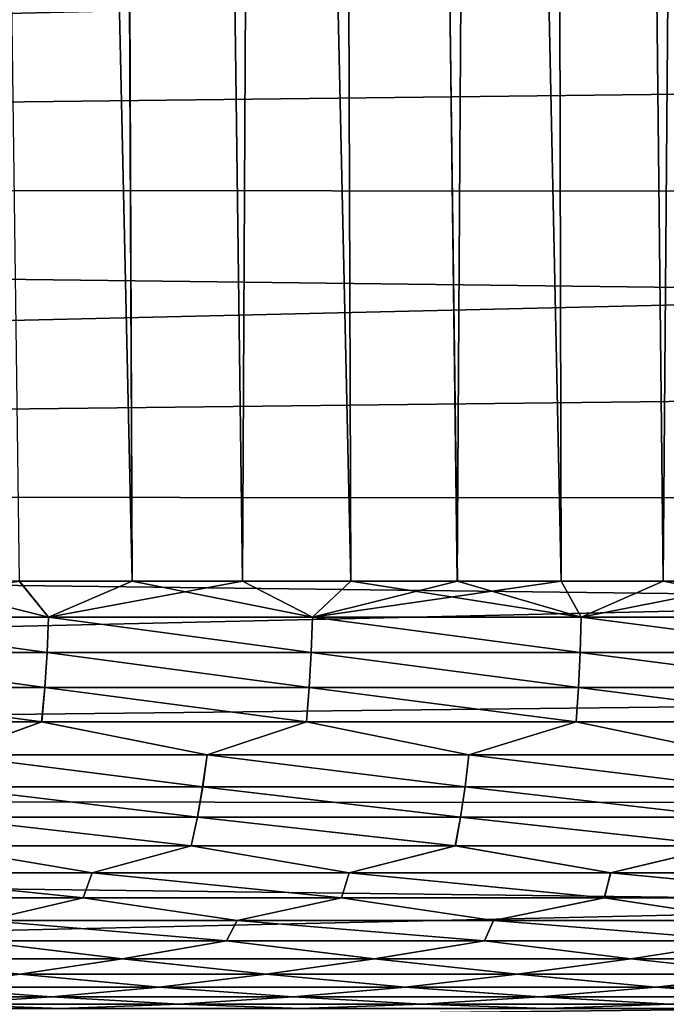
# Model space of a CAD drawing. Header units: millimetres. Extents: x -161 to 161, y -94 to 1149.
# Tile 906 of 1056: x 40.78 to 42.23, y 458.21 to 460.41. Entities that reach past the tile are written whole.
import ezdxf

# ---------------------------------------------------------------- set-up
doc = ezdxf.new("R2010")
doc.units = ezdxf.units.MM
doc.header["$LTSCALE"] = 81.481481
for name, color, linetype in [('43', 7, 'CONTINUOUS'), ('44', 7, 'CONTINUOUS'), ('89', 7, 'CONTINUOUS'), ('93', 7, 'CONTINUOUS')]:
    doc.layers.add(name, color=color, linetype=linetype)

msp = doc.modelspace()

# ---------------------------------------------------------------- linework, layer by layer
at = {"layer": '43', "color": 7, "linetype": 'CONTINUOUS', "true_color": 0xaaaaaa}
for points in [[(53, 460.7133, -16.986), (53, 460.369, -16.9684), (24.2, 460.7155, -16.9862), (53, 460.7133, -16.986)], [(24.2, 460.7155, -16.9862), (53, 460.369, -16.9684), (24.2, 460.0321, -16.9449), (24.2, 460.7155, -16.9862)], [(53, 460.369, -16.9684), (53, 460.0247, -16.944), (24.2, 460.0321, -16.9449), (53, 460.369, -16.9684)], [(53, 460.0247, -16.944), (53, 459.681, -16.9126), (24.2, 460.0321, -16.9449), (53, 460.0247, -16.944)], [(24.2, 460.0321, -16.9449), (53, 459.681, -16.9126), (24.2, 459.3509, -16.8761), (24.2, 460.0321, -16.9449)], [(53, 459.681, -16.9126), (53, 459.3381, -16.8743), (24.2, 459.3509, -16.8761), (53, 459.681, -16.9126)], [(53, 459.3381, -16.8743), (53, 458.9967, -16.8292), (24.2, 459.3509, -16.8761), (53, 459.3381, -16.8743)], [(24.2, 459.3509, -16.8761), (53, 458.9967, -16.8292), (24.2, 458.673, -16.7799), (24.2, 459.3509, -16.8761)], [(53, 458.9967, -16.8292), (53, 458.657, -16.7772), (24.2, 458.673, -16.7799), (53, 458.9967, -16.8292)], [(53, 458.657, -16.7772), (53, 458.319, -16.7185), (24.2, 458.673, -16.7799), (53, 458.657, -16.7772)], [(24.2, 458.673, -16.7799), (53, 458.319, -16.7185), (24.2, 457.9996, -16.6564), (24.2, 458.673, -16.7799)], [(53, 458.319, -16.7185), (53, 457.9815, -16.6526), (24.2, 457.9996, -16.6564), (53, 458.319, -16.7185)]]:
    msp.add_3dface(points, dxfattribs=at)
at = {"layer": '44', "color": 7, "linetype": 'CONTINUOUS', "true_color": 0xaaaaaa}
for points in [[(24.2, 460.0321, 16.9449), (53, 460.7133, 16.986), (24.2, 460.7155, 16.9862), (24.2, 460.0321, 16.9449)], [(53, 460.369, 16.9684), (53, 460.7133, 16.986), (24.2, 460.0321, 16.9449), (53, 460.369, 16.9684)], [(53, 460.0247, 16.944), (53, 460.369, 16.9684), (24.2, 460.0321, 16.9449), (53, 460.0247, 16.944)], [(24.2, 459.3509, 16.8761), (53, 460.0247, 16.944), (24.2, 460.0321, 16.9449), (24.2, 459.3509, 16.8761)], [(53, 459.681, 16.9126), (53, 460.0247, 16.944), (24.2, 459.3509, 16.8761), (53, 459.681, 16.9126)], [(53, 459.3381, 16.8743), (53, 459.681, 16.9126), (24.2, 459.3509, 16.8761), (53, 459.3381, 16.8743)], [(24.2, 458.673, 16.7799), (53, 459.3381, 16.8743), (24.2, 459.3509, 16.8761), (24.2, 458.673, 16.7799)], [(53, 458.9967, 16.8292), (53, 459.3381, 16.8743), (24.2, 458.673, 16.7799), (53, 458.9967, 16.8292)], [(53, 458.657, 16.7772), (53, 458.9967, 16.8292), (24.2, 458.673, 16.7799), (53, 458.657, 16.7772)], [(24.2, 457.9996, 16.6564), (53, 458.657, 16.7772), (24.2, 458.673, 16.7799), (24.2, 457.9996, 16.6564)], [(53, 458.319, 16.7185), (53, 458.657, 16.7772), (24.2, 457.9996, 16.6564), (53, 458.319, 16.7185)], [(53, 457.9815, 16.6526), (53, 458.319, 16.7185), (24.2, 457.9996, 16.6564), (53, 457.9815, 16.6526)]]:
    msp.add_3dface(points, dxfattribs=at)
at = {"layer": '89', "color": 7, "linetype": 'CONTINUOUS', "true_color": 0xaaaaaa}
for points in [[(41.0343, 459.1566, -9.99), (40.7826, 459.1566, -9.8991), (40.4257, 486.2, -11.0209), (41.0343, 459.1566, -9.99)], [(40.9181, 486.2, -11.1903), (41.0343, 459.1566, -9.99), (40.4257, 486.2, -11.0209), (40.9181, 486.2, -11.1903)], [(40.9181, 486.2, 11.1903), (40.4257, 486.2, 11.0209), (41.0342, 459.1566, 9.99), (40.9181, 486.2, 11.1903)], [(41.0342, 459.1566, 9.99), (40.4257, 486.2, 11.0209), (40.7823, 459.1566, 9.899), (41.0342, 459.1566, 9.99)], [(41.2807, 459.1566, -10.0721), (41.0343, 459.1566, -9.99), (40.9181, 486.2, -11.1903), (41.2807, 459.1566, -10.0721)], [(41.4181, 486.2, -11.3383), (41.2807, 459.1566, -10.0721), (40.9181, 486.2, -11.1903), (41.4181, 486.2, -11.3383)], [(41.4181, 486.2, 11.3383), (40.9181, 486.2, 11.1903), (41.5227, 459.1566, 10.1463), (41.4181, 486.2, 11.3383)], [(41.5227, 459.1566, 10.1463), (40.9181, 486.2, 11.1903), (41.2807, 459.1566, 10.0721), (41.5227, 459.1566, 10.1463)], [(41.2807, 459.1566, 10.0721), (40.9181, 486.2, 11.1903), (41.0342, 459.1566, 9.99), (41.2807, 459.1566, 10.0721)], [(41.5226, 459.1566, -10.1463), (41.2807, 459.1566, -10.0721), (41.4181, 486.2, -11.3383), (41.5226, 459.1566, -10.1463)], [(41.76, 459.1566, -10.2129), (41.5226, 459.1566, -10.1463), (41.4181, 486.2, -11.3383), (41.76, 459.1566, -10.2129)], [(41.9228, 486.2, -11.4638), (41.76, 459.1566, -10.2129), (41.4181, 486.2, -11.3383), (41.9228, 486.2, -11.4638)], [(41.9228, 486.2, 11.4638), (41.4181, 486.2, 11.3383), (41.9922, 459.1566, 10.2724), (41.9228, 486.2, 11.4638)], [(41.9922, 459.1566, 10.2724), (41.4181, 486.2, 11.3383), (41.7601, 459.1566, 10.213), (41.9922, 459.1566, 10.2724)], [(41.7601, 459.1566, 10.213), (41.4181, 486.2, 11.3383), (41.5227, 459.1566, 10.1463), (41.7601, 459.1566, 10.213)], [(41.9919, 459.1566, -10.2723), (41.76, 459.1566, -10.2129), (41.9228, 486.2, -11.4638), (41.9919, 459.1566, -10.2723)], [(42.2195, 459.1566, -10.3252), (41.9919, 459.1566, -10.2723), (41.9228, 486.2, -11.4638), (42.2195, 459.1566, -10.3252)], [(42.4298, 486.2, -11.5662), (42.2195, 459.1566, -10.3252), (41.9228, 486.2, -11.4638), (42.4298, 486.2, -11.5662)], [(42.4298, 486.2, 11.5662), (41.9228, 486.2, 11.4638), (42.4438, 459.1566, 10.3722), (42.4298, 486.2, 11.5662)], [(42.4438, 459.1566, 10.3722), (41.9228, 486.2, 11.4638), (42.2198, 459.1566, 10.3253), (42.4438, 459.1566, 10.3722)], [(42.2198, 459.1566, 10.3253), (41.9228, 486.2, 11.4638), (41.9922, 459.1566, 10.2724), (42.2198, 459.1566, 10.3253)], [(42.4434, 459.1566, -10.3722), (42.2195, 459.1566, -10.3252), (42.4298, 486.2, -11.5662), (42.4434, 459.1566, -10.3722)]]:
    msp.add_3dface(points, dxfattribs=at)
at = {"layer": '93', "color": 7, "linetype": 'CONTINUOUS', "true_color": 0xaaaaaa}
for points in [[(40.2708, 459.0765, -9.6842), (40.7826, 459.1566, -9.8991), (40.8475, 459.0765, -9.9161), (40.2708, 459.0765, -9.6842)], [(40.525, 459.1566, 9.7985), (40.2711, 459.0765, 9.6843), (40.8477, 459.0765, 9.9162), (40.525, 459.1566, 9.7985)], [(40.7823, 459.1566, 9.899), (40.525, 459.1566, 9.7985), (40.8477, 459.0765, 9.9162), (40.7823, 459.1566, 9.899)], [(41.0342, 459.1566, 9.99), (40.7823, 459.1566, 9.899), (40.8477, 459.0765, 9.9162), (41.0342, 459.1566, 9.99)], [(40.7826, 459.1566, -9.8991), (41.0343, 459.1566, -9.99), (40.8475, 459.0765, -9.9161), (40.7826, 459.1566, -9.8991)], [(41.0343, 459.1566, -9.99), (41.2807, 459.1566, -10.0721), (40.8475, 459.0765, -9.9161), (41.0343, 459.1566, -9.99)], [(40.8475, 459.0765, -9.9161), (41.2807, 459.1566, -10.0721), (41.4367, 459.0765, -10.1136), (40.8475, 459.0765, -9.9161)], [(41.0342, 459.1566, 9.99), (40.8477, 459.0765, 9.9162), (41.437, 459.0765, 10.1137), (41.0342, 459.1566, 9.99)], [(41.2807, 459.1566, 10.0721), (41.0342, 459.1566, 9.99), (41.437, 459.0765, 10.1137), (41.2807, 459.1566, 10.0721)], [(41.2807, 459.1566, -10.0721), (41.5226, 459.1566, -10.1463), (41.4367, 459.0765, -10.1136), (41.2807, 459.1566, -10.0721)], [(41.5227, 459.1566, 10.1463), (41.2807, 459.1566, 10.0721), (41.437, 459.0765, 10.1137), (41.5227, 459.1566, 10.1463)], [(41.5226, 459.1566, -10.1463), (41.76, 459.1566, -10.2129), (41.4367, 459.0765, -10.1136), (41.5226, 459.1566, -10.1463)], [(41.76, 459.1566, -10.2129), (41.9919, 459.1566, -10.2723), (41.4367, 459.0765, -10.1136), (41.76, 459.1566, -10.2129)], [(41.4367, 459.0765, -10.1136), (41.9919, 459.1566, -10.2723), (42.0365, 459.0765, -10.2762), (41.4367, 459.0765, -10.1136)], [(41.5227, 459.1566, 10.1463), (41.437, 459.0765, 10.1137), (42.0368, 459.0765, 10.2763), (41.5227, 459.1566, 10.1463)], [(41.7601, 459.1566, 10.213), (41.5227, 459.1566, 10.1463), (42.0368, 459.0765, 10.2763), (41.7601, 459.1566, 10.213)], [(41.9922, 459.1566, 10.2724), (41.7601, 459.1566, 10.213), (42.0368, 459.0765, 10.2763), (41.9922, 459.1566, 10.2724)], [(41.9919, 459.1566, -10.2723), (42.2195, 459.1566, -10.3252), (42.0365, 459.0765, -10.2762), (41.9919, 459.1566, -10.2723)], [(42.2198, 459.1566, 10.3253), (41.9922, 459.1566, 10.2724), (42.0368, 459.0765, 10.2763), (42.2198, 459.1566, 10.3253)], [(42.2195, 459.1566, -10.3252), (42.4434, 459.1566, -10.3722), (42.0365, 459.0765, -10.2762), (42.2195, 459.1566, -10.3252)], [(42.0365, 459.0765, -10.2762), (42.4434, 459.1566, -10.3722), (42.6449, 459.0765, -10.4033), (42.0365, 459.0765, -10.2762)], [(42.2198, 459.1566, 10.3253), (42.0368, 459.0765, 10.2763), (42.6452, 459.0765, 10.4033), (42.2198, 459.1566, 10.3253)], [(42.4438, 459.1566, 10.3722), (42.2198, 459.1566, 10.3253), (42.6452, 459.0765, 10.4033), (42.4438, 459.1566, 10.3722)], [(40.2671, 458.9971, -9.6682), (40.2708, 459.0765, -9.6842), (40.8441, 458.9971, -9.9008), (40.2671, 458.9971, -9.6682)], [(40.2672, 458.9971, 9.6683), (40.8442, 458.9971, 9.9009), (40.2711, 459.0765, 9.6843), (40.2672, 458.9971, 9.6683)], [(40.2708, 459.0765, -9.6842), (40.8475, 459.0765, -9.9161), (40.8441, 458.9971, -9.9008), (40.2708, 459.0765, -9.6842)], [(40.2711, 459.0765, 9.6843), (40.8442, 458.9971, 9.9009), (40.8477, 459.0765, 9.9162), (40.2711, 459.0765, 9.6843)], [(40.8441, 458.9971, -9.9008), (40.8475, 459.0765, -9.9161), (41.4338, 458.9971, -10.099), (40.8441, 458.9971, -9.9008)], [(40.8442, 458.9971, 9.9009), (41.4339, 458.9971, 10.0991), (40.8477, 459.0765, 9.9162), (40.8442, 458.9971, 9.9009)], [(40.8475, 459.0765, -9.9161), (41.4367, 459.0765, -10.1136), (41.4338, 458.9971, -10.099), (40.8475, 459.0765, -9.9161)], [(40.8477, 459.0765, 9.9162), (41.4339, 458.9971, 10.0991), (41.437, 459.0765, 10.1137), (40.8477, 459.0765, 9.9162)], [(41.4338, 458.9971, -10.099), (41.4367, 459.0765, -10.1136), (42.0342, 458.9971, -10.2621), (41.4338, 458.9971, -10.099)], [(41.4339, 458.9971, 10.0991), (42.0343, 458.9971, 10.2622), (41.437, 459.0765, 10.1137), (41.4339, 458.9971, 10.0991)], [(41.4367, 459.0765, -10.1136), (42.0365, 459.0765, -10.2762), (42.0342, 458.9971, -10.2621), (41.4367, 459.0765, -10.1136)], [(41.437, 459.0765, 10.1137), (42.0343, 458.9971, 10.2622), (42.0368, 459.0765, 10.2763), (41.437, 459.0765, 10.1137)], [(42.0342, 458.9971, -10.2621), (42.0365, 459.0765, -10.2762), (42.6431, 458.9971, -10.3896), (42.0342, 458.9971, -10.2621)], [(42.0343, 458.9971, 10.2622), (42.6432, 458.9971, 10.3896), (42.0368, 459.0765, 10.2763), (42.0343, 458.9971, 10.2622)], [(42.0365, 459.0765, -10.2762), (42.6449, 459.0765, -10.4033), (42.6431, 458.9971, -10.3896), (42.0365, 459.0765, -10.2762)], [(42.0368, 459.0765, 10.2763), (42.6432, 458.9971, 10.3896), (42.6452, 459.0765, 10.4033), (42.0368, 459.0765, 10.2763)], [(40.2614, 458.9191, 9.6445), (40.839, 458.9191, 9.8782), (40.2672, 458.9971, 9.6683), (40.2614, 458.9191, 9.6445)], [(40.2617, 458.9191, -9.6446), (40.2671, 458.9971, -9.6682), (40.8392, 458.9191, -9.8783), (40.2617, 458.9191, -9.6446)], [(40.2671, 458.9971, -9.6682), (40.8441, 458.9971, -9.9008), (40.8392, 458.9191, -9.8783), (40.2671, 458.9971, -9.6682)], [(40.2672, 458.9971, 9.6683), (40.839, 458.9191, 9.8782), (40.8442, 458.9971, 9.9009), (40.2672, 458.9971, 9.6683)], [(40.839, 458.9191, 9.8782), (41.4294, 458.9191, 10.0773), (40.8442, 458.9971, 9.9009), (40.839, 458.9191, 9.8782)], [(40.8392, 458.9191, -9.8783), (40.8441, 458.9971, -9.9008), (41.4296, 458.9191, -10.0774), (40.8392, 458.9191, -9.8783)], [(40.8441, 458.9971, -9.9008), (41.4338, 458.9971, -10.099), (41.4296, 458.9191, -10.0774), (40.8441, 458.9971, -9.9008)], [(40.8442, 458.9971, 9.9009), (41.4294, 458.9191, 10.0773), (41.4339, 458.9971, 10.0991), (40.8442, 458.9971, 9.9009)], [(41.4294, 458.9191, 10.0773), (42.0305, 458.9191, 10.2412), (41.4339, 458.9971, 10.0991), (41.4294, 458.9191, 10.0773)], [(41.4296, 458.9191, -10.0774), (41.4338, 458.9971, -10.099), (42.0307, 458.9191, -10.2413), (41.4296, 458.9191, -10.0774)], [(41.4338, 458.9971, -10.099), (42.0342, 458.9971, -10.2621), (42.0307, 458.9191, -10.2413), (41.4338, 458.9971, -10.099)], [(41.4339, 458.9971, 10.0991), (42.0305, 458.9191, 10.2412), (42.0343, 458.9971, 10.2622), (41.4339, 458.9971, 10.0991)], [(42.0305, 458.9191, 10.2412), (42.6402, 458.9191, 10.3693), (42.0343, 458.9971, 10.2622), (42.0305, 458.9191, 10.2412)], [(42.0307, 458.9191, -10.2413), (42.0342, 458.9971, -10.2621), (42.6404, 458.9191, -10.3693), (42.0307, 458.9191, -10.2413)], [(42.0342, 458.9971, -10.2621), (42.6431, 458.9971, -10.3896), (42.6404, 458.9191, -10.3693), (42.0342, 458.9971, -10.2621)], [(42.0343, 458.9971, 10.2622), (42.6402, 458.9191, 10.3693), (42.6432, 458.9971, 10.3896), (42.0343, 458.9971, 10.2622)], [(40.2537, 458.8428, -9.613), (40.2617, 458.9191, -9.6446), (40.8321, 458.8428, -9.8482), (40.2537, 458.8428, -9.613)], [(40.2538, 458.8428, 9.613), (40.8322, 458.8428, 9.8482), (40.2614, 458.9191, 9.6445), (40.2538, 458.8428, 9.613)], [(40.2614, 458.9191, 9.6445), (40.8322, 458.8428, 9.8482), (40.839, 458.9191, 9.8782), (40.2614, 458.9191, 9.6445)], [(40.2617, 458.9191, -9.6446), (40.8392, 458.9191, -9.8783), (40.8321, 458.8428, -9.8482), (40.2617, 458.9191, -9.6446)], [(40.8321, 458.8428, -9.8482), (40.8392, 458.9191, -9.8783), (41.4234, 458.8428, -10.0486), (40.8321, 458.8428, -9.8482)], [(40.8322, 458.8428, 9.8482), (41.4235, 458.8428, 10.0487), (40.839, 458.9191, 9.8782), (40.8322, 458.8428, 9.8482)], [(40.839, 458.9191, 9.8782), (41.4235, 458.8428, 10.0487), (41.4294, 458.9191, 10.0773), (40.839, 458.9191, 9.8782)], [(40.8392, 458.9191, -9.8783), (41.4296, 458.9191, -10.0774), (41.4234, 458.8428, -10.0486), (40.8392, 458.9191, -9.8783)], [(41.4234, 458.8428, -10.0486), (41.4296, 458.9191, -10.0774), (42.0256, 458.8428, -10.2136), (41.4234, 458.8428, -10.0486)], [(41.4235, 458.8428, 10.0487), (42.0257, 458.8428, 10.2136), (41.4294, 458.9191, 10.0773), (41.4235, 458.8428, 10.0487)], [(41.4294, 458.9191, 10.0773), (42.0257, 458.8428, 10.2136), (42.0305, 458.9191, 10.2412), (41.4294, 458.9191, 10.0773)], [(41.4296, 458.9191, -10.0774), (42.0307, 458.9191, -10.2413), (42.0256, 458.8428, -10.2136), (41.4296, 458.9191, -10.0774)], [(42.0256, 458.8428, -10.2136), (42.0307, 458.9191, -10.2413), (42.6365, 458.8428, -10.3425), (42.0256, 458.8428, -10.2136)], [(42.0257, 458.8428, 10.2136), (42.6366, 458.8428, 10.3426), (42.0305, 458.9191, 10.2412), (42.0257, 458.8428, 10.2136)], [(42.0305, 458.9191, 10.2412), (42.6366, 458.8428, 10.3426), (42.6402, 458.9191, 10.3693), (42.0305, 458.9191, 10.2412)], [(42.0307, 458.9191, -10.2413), (42.6404, 458.9191, -10.3693), (42.6365, 458.8428, -10.3425), (42.0307, 458.9191, -10.2413)], [(40.2537, 458.8428, -9.613), (40.8321, 458.8428, -9.8482), (40.6284, 458.7689, -9.7358), (40.2537, 458.8428, -9.613)], [(40.2538, 458.8428, 9.613), (40.6286, 458.7689, 9.7359), (40.8322, 458.8428, 9.8482), (40.2538, 458.8428, 9.613)], [(40.6284, 458.7689, -9.7358), (40.8321, 458.8428, -9.8482), (41.2015, 458.7689, -9.9446), (40.6284, 458.7689, -9.7358)], [(40.6286, 458.7689, 9.7359), (41.2018, 458.7689, 9.9447), (40.8322, 458.8428, 9.8482), (40.6286, 458.7689, 9.7359)], [(40.8321, 458.8428, -9.8482), (41.4234, 458.8428, -10.0486), (41.2015, 458.7689, -9.9446), (40.8321, 458.8428, -9.8482)], [(40.8322, 458.8428, 9.8482), (41.2018, 458.7689, 9.9447), (41.4235, 458.8428, 10.0487), (40.8322, 458.8428, 9.8482)], [(41.2015, 458.7689, -9.9446), (41.4234, 458.8428, -10.0486), (41.7859, 458.7689, -10.1197), (41.2015, 458.7689, -9.9446)], [(41.2018, 458.7689, 9.9447), (41.7861, 458.7689, 10.1198), (41.4235, 458.8428, 10.0487), (41.2018, 458.7689, 9.9447)], [(41.4234, 458.8428, -10.0486), (42.0256, 458.8428, -10.2136), (41.7859, 458.7689, -10.1197), (41.4234, 458.8428, -10.0486)], [(41.4235, 458.8428, 10.0487), (41.7861, 458.7689, 10.1198), (42.0257, 458.8428, 10.2136), (41.4235, 458.8428, 10.0487)], [(41.7859, 458.7689, -10.1197), (42.0256, 458.8428, -10.2136), (42.3794, 458.7689, -10.2605), (41.7859, 458.7689, -10.1197)], [(41.7861, 458.7689, 10.1198), (42.3796, 458.7689, 10.2605), (42.0257, 458.8428, 10.2136), (41.7861, 458.7689, 10.1198)], [(42.0256, 458.8428, -10.2136), (42.6365, 458.8428, -10.3425), (42.3794, 458.7689, -10.2605), (42.0256, 458.8428, -10.2136)], [(42.0257, 458.8428, 10.2136), (42.3796, 458.7689, 10.2605), (42.6366, 458.8428, 10.3426), (42.0257, 458.8428, 10.2136)], [(40.617, 458.6978, -9.6908), (40.6284, 458.7689, -9.7358), (41.1915, 458.6978, -9.9016), (40.617, 458.6978, -9.6908)], [(40.6171, 458.6978, 9.6908), (41.1916, 458.6978, 9.9017), (40.6286, 458.7689, 9.7359), (40.6171, 458.6978, 9.6908)], [(40.6284, 458.7689, -9.7358), (41.2015, 458.7689, -9.9446), (41.1915, 458.6978, -9.9016), (40.6284, 458.7689, -9.7358)], [(40.6286, 458.7689, 9.7359), (41.1916, 458.6978, 9.9017), (41.2018, 458.7689, 9.9447), (40.6286, 458.7689, 9.7359)], [(41.1915, 458.6978, -9.9016), (41.2015, 458.7689, -9.9446), (41.7774, 458.6978, -10.0785), (41.1915, 458.6978, -9.9016)], [(41.1916, 458.6978, 9.9017), (41.7775, 458.6978, 10.0785), (41.2018, 458.7689, 9.9447), (41.1916, 458.6978, 9.9017)], [(41.2015, 458.7689, -9.9446), (41.7859, 458.7689, -10.1197), (41.7774, 458.6978, -10.0785), (41.2015, 458.7689, -9.9446)], [(41.2018, 458.7689, 9.9447), (41.7775, 458.6978, 10.0785), (41.7861, 458.7689, 10.1198), (41.2018, 458.7689, 9.9447)], [(41.7774, 458.6978, -10.0785), (41.7859, 458.7689, -10.1197), (42.3726, 458.6978, -10.2207), (41.7774, 458.6978, -10.0785)], [(41.7775, 458.6978, 10.0785), (42.3727, 458.6978, 10.2207), (41.7861, 458.7689, 10.1198), (41.7775, 458.6978, 10.0785)], [(41.7859, 458.7689, -10.1197), (42.3794, 458.7689, -10.2605), (42.3726, 458.6978, -10.2207), (41.7859, 458.7689, -10.1197)], [(41.7861, 458.7689, 10.1198), (42.3727, 458.6978, 10.2207), (42.3796, 458.7689, 10.2605), (41.7861, 458.7689, 10.1198)], [(40.6035, 458.6299, -9.6388), (40.617, 458.6978, -9.6908), (41.1797, 458.6299, -9.8521), (40.6035, 458.6299, -9.6388)], [(40.6037, 458.6299, 9.6389), (41.1798, 458.6299, 9.8522), (40.6171, 458.6978, 9.6908), (40.6037, 458.6299, 9.6389)], [(40.617, 458.6978, -9.6908), (41.1915, 458.6978, -9.9016), (41.1797, 458.6299, -9.8521), (40.617, 458.6978, -9.6908)], [(40.6171, 458.6978, 9.6908), (41.1798, 458.6299, 9.8522), (41.1916, 458.6978, 9.9017), (40.6171, 458.6978, 9.6908)], [(41.1797, 458.6299, -9.8521), (41.1915, 458.6978, -9.9016), (41.7674, 458.6299, -10.0311), (41.1797, 458.6299, -9.8521)], [(41.1798, 458.6299, 9.8522), (41.7675, 458.6299, 10.0311), (41.1916, 458.6978, 9.9017), (41.1798, 458.6299, 9.8522)], [(41.1915, 458.6978, -9.9016), (41.7774, 458.6978, -10.0785), (41.7674, 458.6299, -10.0311), (41.1915, 458.6978, -9.9016)], [(41.1916, 458.6978, 9.9017), (41.7675, 458.6299, 10.0311), (41.7775, 458.6978, 10.0785), (41.1916, 458.6978, 9.9017)], [(41.7674, 458.6299, -10.0311), (41.7774, 458.6978, -10.0785), (42.3647, 458.6299, -10.175), (41.7674, 458.6299, -10.0311)], [(41.7675, 458.6299, 10.0311), (42.3648, 458.6299, 10.175), (41.7775, 458.6978, 10.0785), (41.7675, 458.6299, 10.0311)], [(41.7774, 458.6978, -10.0785), (42.3726, 458.6978, -10.2207), (42.3647, 458.6299, -10.175), (41.7774, 458.6978, -10.0785)], [(41.7775, 458.6978, 10.0785), (42.3648, 458.6299, 10.175), (42.3727, 458.6978, 10.2207), (41.7775, 458.6978, 10.0785)], [(40.5876, 458.5657, -9.58), (40.6035, 458.6299, -9.6388), (41.1656, 458.5657, -9.7962), (40.5876, 458.5657, -9.58)], [(40.5877, 458.5657, 9.5801), (41.1658, 458.5657, 9.7963), (40.6037, 458.6299, 9.6389), (40.5877, 458.5657, 9.5801)], [(40.6035, 458.6299, -9.6388), (41.1797, 458.6299, -9.8521), (41.1656, 458.5657, -9.7962), (40.6035, 458.6299, -9.6388)], [(40.6037, 458.6299, 9.6389), (41.1658, 458.5657, 9.7963), (41.1798, 458.6299, 9.8522), (40.6037, 458.6299, 9.6389)], [(41.1656, 458.5657, -9.7962), (41.1797, 458.6299, -9.8521), (41.7555, 458.5657, -9.9776), (41.1656, 458.5657, -9.7962)], [(41.1658, 458.5657, 9.7963), (41.7557, 458.5657, 9.9776), (41.1798, 458.6299, 9.8522), (41.1658, 458.5657, 9.7963)], [(41.1797, 458.6299, -9.8521), (41.7674, 458.6299, -10.0311), (41.7555, 458.5657, -9.9776), (41.1797, 458.6299, -9.8521)], [(41.1798, 458.6299, 9.8522), (41.7557, 458.5657, 9.9776), (41.7675, 458.6299, 10.0311), (41.1798, 458.6299, 9.8522)], [(41.7555, 458.5657, -9.9776), (41.7674, 458.6299, -10.0311), (42.3552, 458.5657, -10.1234), (41.7555, 458.5657, -9.9776)], [(41.7557, 458.5657, 9.9776), (42.3554, 458.5657, 10.1234), (41.7675, 458.6299, 10.0311), (41.7557, 458.5657, 9.9776)], [(41.7674, 458.6299, -10.0311), (42.3647, 458.6299, -10.175), (42.3552, 458.5657, -10.1234), (41.7674, 458.6299, -10.0311)], [(41.7675, 458.6299, 10.0311), (42.3554, 458.5657, 10.1234), (42.3648, 458.6299, 10.175), (41.7675, 458.6299, 10.0311)], [(40.3835, 458.5056, -9.4358), (40.5876, 458.5657, -9.58), (40.9448, 458.5056, -9.6613), (40.3835, 458.5056, -9.4358)], [(40.3837, 458.5056, 9.4359), (40.945, 458.5056, 9.6613), (40.5877, 458.5657, 9.5801), (40.3837, 458.5056, 9.4359)], [(40.5876, 458.5657, -9.58), (41.1656, 458.5657, -9.7962), (40.9448, 458.5056, -9.6613), (40.5876, 458.5657, -9.58)], [(40.5877, 458.5657, 9.5801), (40.945, 458.5056, 9.6613), (41.1658, 458.5657, 9.7963), (40.5877, 458.5657, 9.5801)], [(40.9448, 458.5056, -9.6613), (41.1656, 458.5657, -9.7962), (41.5184, 458.5056, -9.8534), (40.9448, 458.5056, -9.6613)], [(40.945, 458.5056, 9.6613), (41.5186, 458.5056, 9.8535), (41.1658, 458.5657, 9.7963), (40.945, 458.5056, 9.6613)], [(41.1656, 458.5657, -9.7962), (41.7555, 458.5657, -9.9776), (41.5184, 458.5056, -9.8534), (41.1656, 458.5657, -9.7962)], [(41.1658, 458.5657, 9.7963), (41.5186, 458.5056, 9.8535), (41.7557, 458.5657, 9.9776), (41.1658, 458.5657, 9.7963)], [(41.5184, 458.5056, -9.8534), (41.7555, 458.5657, -9.9776), (42.1023, 458.5056, -10.0115), (41.5184, 458.5056, -9.8534)], [(41.5186, 458.5056, 9.8535), (42.1024, 458.5056, 10.0116), (41.7557, 458.5657, 9.9776), (41.5186, 458.5056, 9.8535)], [(41.7555, 458.5657, -9.9776), (42.3552, 458.5657, -10.1234), (42.1023, 458.5056, -10.0115), (41.7555, 458.5657, -9.9776)], [(41.7557, 458.5657, 9.9776), (42.1024, 458.5056, 10.0116), (42.3554, 458.5657, 10.1234), (41.7557, 458.5657, 9.9776)], [(42.1023, 458.5056, -10.0115), (42.3552, 458.5657, -10.1234), (42.6944, 458.5056, -10.1351), (42.1023, 458.5056, -10.0115)], [(42.1024, 458.5056, 10.0116), (42.6946, 458.5056, 10.1351), (42.3554, 458.5657, 10.1234), (42.1024, 458.5056, 10.0116)], [(40.3613, 458.45, 9.3625), (40.925, 458.45, 9.5919), (40.3837, 458.5056, 9.4359), (40.3613, 458.45, 9.3625)], [(40.3615, 458.45, -9.3626), (40.3835, 458.5056, -9.4358), (40.9252, 458.45, -9.592), (40.3615, 458.45, -9.3626)], [(40.3835, 458.5056, -9.4358), (40.9448, 458.5056, -9.6613), (40.9252, 458.45, -9.592), (40.3835, 458.5056, -9.4358)], [(40.3837, 458.5056, 9.4359), (40.925, 458.45, 9.5919), (40.945, 458.5056, 9.6613), (40.3837, 458.5056, 9.4359)], [(40.925, 458.45, 9.5919), (41.5013, 458.45, 9.7874), (40.945, 458.5056, 9.6613), (40.925, 458.45, 9.5919)], [(40.9252, 458.45, -9.592), (40.9448, 458.5056, -9.6613), (41.5015, 458.45, -9.7875), (40.9252, 458.45, -9.592)], [(40.9448, 458.5056, -9.6613), (41.5184, 458.5056, -9.8534), (41.5015, 458.45, -9.7875), (40.9448, 458.5056, -9.6613)], [(40.945, 458.5056, 9.6613), (41.5013, 458.45, 9.7874), (41.5186, 458.5056, 9.8535), (40.945, 458.5056, 9.6613)], [(41.5013, 458.45, 9.7874), (42.0882, 458.45, 9.9483), (41.5186, 458.5056, 9.8535), (41.5013, 458.45, 9.7874)], [(41.5015, 458.45, -9.7875), (41.5184, 458.5056, -9.8534), (42.0884, 458.45, -9.9484), (41.5015, 458.45, -9.7875)], [(41.5184, 458.5056, -9.8534), (42.1023, 458.5056, -10.0115), (42.0884, 458.45, -9.9484), (41.5184, 458.5056, -9.8534)], [(41.5186, 458.5056, 9.8535), (42.0882, 458.45, 9.9483), (42.1024, 458.5056, 10.0116), (41.5186, 458.5056, 9.8535)], [(42.0882, 458.45, 9.9483), (42.6837, 458.45, 10.0741), (42.1024, 458.5056, 10.0116), (42.0882, 458.45, 9.9483)], [(42.0884, 458.45, -9.9484), (42.1023, 458.5056, -10.0115), (42.6838, 458.45, -10.0741), (42.0884, 458.45, -9.9484)], [(42.1023, 458.5056, -10.0115), (42.6944, 458.5056, -10.1351), (42.6838, 458.45, -10.0741), (42.1023, 458.5056, -10.0115)], [(42.1024, 458.5056, 10.0116), (42.6837, 458.45, 10.0741), (42.6946, 458.5056, 10.1351), (42.1024, 458.5056, 10.0116)], [(40.3613, 458.45, 9.3625), (40.7075, 458.3993, 9.4408), (40.925, 458.45, 9.5919), (40.3613, 458.45, 9.3625)], [(40.3615, 458.45, -9.3626), (40.9252, 458.45, -9.592), (40.7074, 458.3993, -9.4407), (40.3615, 458.45, -9.3626)], [(40.7074, 458.3993, -9.4407), (40.9252, 458.45, -9.592), (41.2684, 458.3993, -9.6472), (40.7074, 458.3993, -9.4407)], [(40.7075, 458.3993, 9.4408), (41.2685, 458.3993, 9.6472), (40.925, 458.45, 9.5919), (40.7075, 458.3993, 9.4408)], [(40.925, 458.45, 9.5919), (41.2685, 458.3993, 9.6472), (41.5013, 458.45, 9.7874), (40.925, 458.45, 9.5919)], [(40.9252, 458.45, -9.592), (41.5015, 458.45, -9.7875), (41.2684, 458.3993, -9.6472), (40.9252, 458.45, -9.592)], [(41.2684, 458.3993, -9.6472), (41.5015, 458.45, -9.7875), (41.8406, 458.3993, -9.8204), (41.2684, 458.3993, -9.6472)], [(41.2685, 458.3993, 9.6472), (41.8407, 458.3993, 9.8204), (41.5013, 458.45, 9.7874), (41.2685, 458.3993, 9.6472)], [(41.5013, 458.45, 9.7874), (41.8407, 458.3993, 9.8204), (42.0882, 458.45, 9.9483), (41.5013, 458.45, 9.7874)], [(41.5015, 458.45, -9.7875), (42.0884, 458.45, -9.9484), (41.8406, 458.3993, -9.8204), (41.5015, 458.45, -9.7875)], [(41.8406, 458.3993, -9.8204), (42.0884, 458.45, -9.9484), (42.422, 458.3993, -9.9596), (41.8406, 458.3993, -9.8204)], [(41.8407, 458.3993, 9.8204), (42.4221, 458.3993, 9.9596), (42.0882, 458.45, 9.9483), (41.8407, 458.3993, 9.8204)], [(42.0882, 458.45, 9.9483), (42.4221, 458.3993, 9.9596), (42.6837, 458.45, 10.0741), (42.0882, 458.45, 9.9483)], [(42.0884, 458.45, -9.9484), (42.6838, 458.45, -10.0741), (42.422, 458.3993, -9.9596), (42.0884, 458.45, -9.9484)], [(40.6801, 458.3537, 9.3582), (41.2445, 458.3537, 9.5692), (40.7075, 458.3993, 9.4408), (40.6801, 458.3537, 9.3582)], [(40.6802, 458.3537, -9.3582), (40.7074, 458.3993, -9.4407), (41.2446, 458.3537, -9.5692), (40.6802, 458.3537, -9.3582)], [(40.7074, 458.3993, -9.4407), (41.2684, 458.3993, -9.6472), (41.2446, 458.3537, -9.5692), (40.7074, 458.3993, -9.4407)], [(40.7075, 458.3993, 9.4408), (41.2445, 458.3537, 9.5692), (41.2685, 458.3993, 9.6472), (40.7075, 458.3993, 9.4408)], [(41.2445, 458.3537, 9.5692), (41.8205, 458.3537, 9.7461), (41.2685, 458.3993, 9.6472), (41.2445, 458.3537, 9.5692)], [(41.2446, 458.3537, -9.5692), (41.2684, 458.3993, -9.6472), (41.8206, 458.3537, -9.7462), (41.2446, 458.3537, -9.5692)], [(41.2684, 458.3993, -9.6472), (41.8406, 458.3993, -9.8204), (41.8206, 458.3537, -9.7462), (41.2684, 458.3993, -9.6472)], [(41.2685, 458.3993, 9.6472), (41.8205, 458.3537, 9.7461), (41.8407, 458.3993, 9.8204), (41.2685, 458.3993, 9.6472)], [(41.8205, 458.3537, 9.7461), (42.406, 458.3537, 9.8885), (41.8407, 458.3993, 9.8204), (41.8205, 458.3537, 9.7461)], [(41.8206, 458.3537, -9.7462), (41.8406, 458.3993, -9.8204), (42.4061, 458.3537, -9.8885), (41.8206, 458.3537, -9.7462)], [(41.8406, 458.3993, -9.8204), (42.422, 458.3993, -9.9596), (42.4061, 458.3537, -9.8885), (41.8406, 458.3993, -9.8204)], [(41.8407, 458.3993, 9.8204), (42.406, 458.3537, 9.8885), (42.4221, 458.3993, 9.9596), (41.8407, 458.3993, 9.8204)], [(40.462, 458.3136, 9.19), (41.0122, 458.3136, 9.4126), (40.6801, 458.3537, 9.3582), (40.462, 458.3136, 9.19)], [(40.4622, 458.3136, -9.1901), (40.6802, 458.3537, -9.3582), (41.0124, 458.3136, -9.4127), (40.4622, 458.3136, -9.1901)], [(40.6801, 458.3537, 9.3582), (41.0122, 458.3136, 9.4126), (41.2445, 458.3537, 9.5692), (40.6801, 458.3537, 9.3582)], [(40.6802, 458.3537, -9.3582), (41.2446, 458.3537, -9.5692), (41.0124, 458.3136, -9.4127), (40.6802, 458.3537, -9.3582)], [(41.0122, 458.3136, 9.4126), (41.5747, 458.3136, 9.6023), (41.2445, 458.3537, 9.5692), (41.0122, 458.3136, 9.4126)], [(41.0124, 458.3136, -9.4127), (41.2446, 458.3537, -9.5692), (41.5749, 458.3136, -9.6024), (41.0124, 458.3136, -9.4127)], [(41.2445, 458.3537, 9.5692), (41.5747, 458.3136, 9.6023), (41.8205, 458.3537, 9.7461), (41.2445, 458.3537, 9.5692)], [(41.2446, 458.3537, -9.5692), (41.8206, 458.3537, -9.7462), (41.5749, 458.3136, -9.6024), (41.2446, 458.3537, -9.5692)], [(41.5747, 458.3136, 9.6023), (42.1473, 458.3136, 9.7584), (41.8205, 458.3537, 9.7461), (41.5747, 458.3136, 9.6023)], [(41.5749, 458.3136, -9.6024), (41.8206, 458.3537, -9.7462), (42.1475, 458.3136, -9.7585), (41.5749, 458.3136, -9.6024)], [(41.8205, 458.3537, 9.7461), (42.1473, 458.3136, 9.7584), (42.406, 458.3537, 9.8885), (41.8205, 458.3537, 9.7461)], [(41.8206, 458.3537, -9.7462), (42.4061, 458.3537, -9.8885), (42.1475, 458.3136, -9.7585), (41.8206, 458.3537, -9.7462)], [(42.1473, 458.3136, 9.7584), (42.7282, 458.3136, 9.8804), (42.406, 458.3537, 9.8885), (42.1473, 458.3136, 9.7584)], [(42.1475, 458.3136, -9.7585), (42.4061, 458.3537, -9.8885), (42.7284, 458.3136, -9.8804), (42.1475, 458.3136, -9.7585)], [(40.2467, 458.2793, -9.012), (40.4622, 458.3136, -9.1901), (40.7836, 458.2793, -9.2464), (40.2467, 458.2793, -9.012)], [(40.2471, 458.2793, 9.0122), (40.7839, 458.2793, 9.2465), (40.462, 458.3136, 9.19), (40.2471, 458.2793, 9.0122)], [(40.462, 458.3136, 9.19), (40.7839, 458.2793, 9.2465), (41.0122, 458.3136, 9.4126), (40.462, 458.3136, 9.19)], [(40.4622, 458.3136, -9.1901), (41.0124, 458.3136, -9.4127), (40.7836, 458.2793, -9.2464), (40.4622, 458.3136, -9.1901)], [(40.7836, 458.2793, -9.2464), (41.0124, 458.3136, -9.4127), (41.3334, 458.2793, -9.4488), (40.7836, 458.2793, -9.2464)], [(40.7839, 458.2793, 9.2465), (41.3337, 458.2793, 9.4489), (41.0122, 458.3136, 9.4126), (40.7839, 458.2793, 9.2465)], [(41.0122, 458.3136, 9.4126), (41.3337, 458.2793, 9.4489), (41.5747, 458.3136, 9.6023), (41.0122, 458.3136, 9.4126)], [(41.0124, 458.3136, -9.4127), (41.5749, 458.3136, -9.6024), (41.3334, 458.2793, -9.4488), (41.0124, 458.3136, -9.4127)], [(41.3334, 458.2793, -9.4488), (41.5749, 458.3136, -9.6024), (41.894, 458.2793, -9.6185), (41.3334, 458.2793, -9.4488)], [(41.3337, 458.2793, 9.4489), (41.8944, 458.2793, 9.6186), (41.5747, 458.3136, 9.6023), (41.3337, 458.2793, 9.4489)], [(41.5747, 458.3136, 9.6023), (41.8944, 458.2793, 9.6186), (42.1473, 458.3136, 9.7584), (41.5747, 458.3136, 9.6023)], [(41.5749, 458.3136, -9.6024), (42.1475, 458.3136, -9.7585), (41.894, 458.2793, -9.6185), (41.5749, 458.3136, -9.6024)], [(41.894, 458.2793, -9.6185), (42.1475, 458.3136, -9.7585), (42.4637, 458.2793, -9.755), (41.894, 458.2793, -9.6185)], [(41.8944, 458.2793, 9.6186), (42.464, 458.2793, 9.7551), (42.1473, 458.3136, 9.7584), (41.8944, 458.2793, 9.6186)], [(42.1473, 458.3136, 9.7584), (42.464, 458.2793, 9.7551), (42.7282, 458.3136, 9.8804), (42.1473, 458.3136, 9.7584)], [(42.1475, 458.3136, -9.7585), (42.7284, 458.3136, -9.8804), (42.4637, 458.2793, -9.755), (42.1475, 458.3136, -9.7585)], [(40.2467, 458.2793, -9.012), (40.7836, 458.2793, -9.2464), (40.5567, 458.2509, -9.0699), (40.2467, 458.2793, -9.012)], [(40.2471, 458.2793, 9.0122), (40.5564, 458.2509, 9.0697), (40.7839, 458.2793, 9.2465), (40.2471, 458.2793, 9.0122)], [(40.5564, 458.2509, 9.0697), (41.0943, 458.2509, 9.2851), (40.7839, 458.2793, 9.2465), (40.5564, 458.2509, 9.0697)], [(40.5567, 458.2509, -9.0699), (40.7836, 458.2793, -9.2464), (41.0946, 458.2509, -9.2852), (40.5567, 458.2509, -9.0699)], [(40.7836, 458.2793, -9.2464), (41.3334, 458.2793, -9.4488), (41.0946, 458.2509, -9.2852), (40.7836, 458.2793, -9.2464)], [(40.7839, 458.2793, 9.2465), (41.0943, 458.2509, 9.2851), (41.3337, 458.2793, 9.4489), (40.7839, 458.2793, 9.2465)], [(41.0943, 458.2509, 9.2851), (41.6439, 458.2509, 9.4686), (41.3337, 458.2793, 9.4489), (41.0943, 458.2509, 9.2851)], [(41.0946, 458.2509, -9.2852), (41.3334, 458.2793, -9.4488), (41.6442, 458.2509, -9.4687), (41.0946, 458.2509, -9.2852)], [(41.3334, 458.2793, -9.4488), (41.894, 458.2793, -9.6185), (41.6442, 458.2509, -9.4687), (41.3334, 458.2793, -9.4488)], [(41.3337, 458.2793, 9.4489), (41.6439, 458.2509, 9.4686), (41.8944, 458.2793, 9.6186), (41.3337, 458.2793, 9.4489)], [(41.6439, 458.2509, 9.4686), (42.2033, 458.2509, 9.6196), (41.8944, 458.2793, 9.6186), (41.6439, 458.2509, 9.4686)], [(41.6442, 458.2509, -9.4687), (41.894, 458.2793, -9.6185), (42.2035, 458.2509, -9.6197), (41.6442, 458.2509, -9.4687)], [(41.894, 458.2793, -9.6185), (42.4637, 458.2793, -9.755), (42.2035, 458.2509, -9.6197), (41.894, 458.2793, -9.6185)], [(41.8944, 458.2793, 9.6186), (42.2033, 458.2509, 9.6196), (42.464, 458.2793, 9.7551), (41.8944, 458.2793, 9.6186)], [(42.2033, 458.2509, 9.6196), (42.7705, 458.2509, 9.7376), (42.464, 458.2793, 9.7551), (42.2033, 458.2509, 9.6196)], [(42.2035, 458.2509, -9.6197), (42.4637, 458.2793, -9.755), (42.7708, 458.2509, -9.7377), (42.2035, 458.2509, -9.6197)], [(40.3269, 458.2287, 8.8811), (40.8539, 458.2287, 9.1102), (40.5564, 458.2509, 9.0697), (40.3269, 458.2287, 8.8811)], [(40.3273, 458.2287, -8.8813), (40.5567, 458.2509, -9.0699), (40.8543, 458.2287, -9.1103), (40.3273, 458.2287, -8.8813)], [(40.5564, 458.2509, 9.0697), (40.8539, 458.2287, 9.1102), (41.0943, 458.2509, 9.2851), (40.5564, 458.2509, 9.0697)], [(40.5567, 458.2509, -9.0699), (41.0946, 458.2509, -9.2852), (40.8543, 458.2287, -9.1103), (40.5567, 458.2509, -9.0699)], [(40.8539, 458.2287, 9.1102), (41.3934, 458.2287, 9.3079), (41.0943, 458.2509, 9.2851), (40.8539, 458.2287, 9.1102)], [(40.8543, 458.2287, -9.1103), (41.0946, 458.2509, -9.2852), (41.3938, 458.2287, -9.3081), (40.8543, 458.2287, -9.1103)], [(41.0943, 458.2509, 9.2851), (41.3934, 458.2287, 9.3079), (41.6439, 458.2509, 9.4686), (41.0943, 458.2509, 9.2851)], [(41.0946, 458.2509, -9.2852), (41.6442, 458.2509, -9.4687), (41.3938, 458.2287, -9.3081), (41.0946, 458.2509, -9.2852)], [(41.3934, 458.2287, 9.3079), (41.9435, 458.2287, 9.4738), (41.6439, 458.2509, 9.4686), (41.3934, 458.2287, 9.3079)], [(41.3938, 458.2287, -9.3081), (41.6442, 458.2509, -9.4687), (41.9439, 458.2287, -9.4739), (41.3938, 458.2287, -9.3081)], [(41.6439, 458.2509, 9.4686), (41.9435, 458.2287, 9.4738), (42.2033, 458.2509, 9.6196), (41.6439, 458.2509, 9.4686)], [(41.6442, 458.2509, -9.4687), (42.2035, 458.2509, -9.6197), (41.9439, 458.2287, -9.4739), (41.6442, 458.2509, -9.4687)], [(41.9435, 458.2287, 9.4738), (42.5024, 458.2287, 9.6072), (42.2033, 458.2509, 9.6196), (41.9435, 458.2287, 9.4738)], [(41.9439, 458.2287, -9.4739), (42.2035, 458.2509, -9.6197), (42.5028, 458.2287, -9.6073), (41.9439, 458.2287, -9.4739)], [(42.2033, 458.2509, 9.6196), (42.5024, 458.2287, 9.6072), (42.7705, 458.2509, 9.7376), (42.2033, 458.2509, 9.6196)], [(42.2035, 458.2509, -9.6197), (42.7708, 458.2509, -9.7377), (42.5028, 458.2287, -9.6073), (42.2035, 458.2509, -9.6197)], [(40.3269, 458.2287, 8.8811), (40.6088, 458.2127, 8.9222), (40.8539, 458.2287, 9.1102), (40.3269, 458.2287, 8.8811)], [(40.3273, 458.2287, -8.8813), (40.8543, 458.2287, -9.1103), (40.6089, 458.2127, -8.9223), (40.3273, 458.2287, -8.8813)], [(40.6088, 458.2127, 8.9222), (41.1393, 458.2127, 9.1353), (40.8539, 458.2287, 9.1102), (40.6088, 458.2127, 8.9222)], [(40.6089, 458.2127, -8.9223), (40.8543, 458.2287, -9.1103), (41.1395, 458.2127, -9.1353), (40.6089, 458.2127, -8.9223)], [(40.8539, 458.2287, 9.1102), (41.1393, 458.2127, 9.1353), (41.3934, 458.2287, 9.3079), (40.8539, 458.2287, 9.1102)], [(40.8543, 458.2287, -9.1103), (41.3938, 458.2287, -9.3081), (41.1395, 458.2127, -9.1353), (40.8543, 458.2287, -9.1103)], [(41.1393, 458.2127, 9.1353), (41.6815, 458.2127, 9.3169), (41.3934, 458.2287, 9.3079), (41.1393, 458.2127, 9.1353)], [(41.1395, 458.2127, -9.1353), (41.3938, 458.2287, -9.3081), (41.6816, 458.2127, -9.3169), (41.1395, 458.2127, -9.1353)], [(41.3934, 458.2287, 9.3079), (41.6815, 458.2127, 9.3169), (41.9435, 458.2287, 9.4738), (41.3934, 458.2287, 9.3079)], [(41.3938, 458.2287, -9.3081), (41.9439, 458.2287, -9.4739), (41.6816, 458.2127, -9.3169), (41.3938, 458.2287, -9.3081)], [(41.6815, 458.2127, 9.3169), (42.2334, 458.2127, 9.4663), (41.9435, 458.2287, 9.4738), (41.6815, 458.2127, 9.3169)], [(41.6816, 458.2127, -9.3169), (41.9439, 458.2287, -9.4739), (42.2336, 458.2127, -9.4663), (41.6816, 458.2127, -9.3169)], [(41.9435, 458.2287, 9.4738), (42.2334, 458.2127, 9.4663), (42.5024, 458.2287, 9.6072), (41.9435, 458.2287, 9.4738)], [(41.9439, 458.2287, -9.4739), (42.5028, 458.2287, -9.6073), (42.2336, 458.2127, -9.4663), (41.9439, 458.2287, -9.4739)], [(40.3507, 458.2031, -8.7168), (40.6089, 458.2127, -8.9223), (40.874, 458.2031, -8.9471), (40.3507, 458.2031, -8.7168)], [(40.3512, 458.2031, 8.717), (40.8746, 458.2031, 8.9474), (40.6088, 458.2127, 8.9222), (40.3512, 458.2031, 8.717)], [(40.6088, 458.2127, 8.9222), (40.8746, 458.2031, 8.9474), (41.1393, 458.2127, 9.1353), (40.6088, 458.2127, 8.9222)], [(40.6089, 458.2127, -8.9223), (41.1395, 458.2127, -9.1353), (40.874, 458.2031, -8.9471), (40.6089, 458.2127, -8.9223)], [(40.874, 458.2031, -8.9471), (41.1395, 458.2127, -9.1353), (41.4101, 458.2031, -9.1461), (40.874, 458.2031, -8.9471)], [(40.8746, 458.2031, 8.9474), (41.4106, 458.2031, 9.1463), (41.1393, 458.2127, 9.1353), (40.8746, 458.2031, 8.9474)], [(41.1393, 458.2127, 9.1353), (41.4106, 458.2031, 9.1463), (41.6815, 458.2127, 9.3169), (41.1393, 458.2127, 9.1353)], [(41.1395, 458.2127, -9.1353), (41.6816, 458.2127, -9.3169), (41.4101, 458.2031, -9.1461), (41.1395, 458.2127, -9.1353)], [(41.4101, 458.2031, -9.1461), (41.6816, 458.2127, -9.3169), (41.9569, 458.2031, -9.313), (41.4101, 458.2031, -9.1461)], [(41.4106, 458.2031, 9.1463), (41.9575, 458.2031, 9.3132), (41.6815, 458.2127, 9.3169), (41.4106, 458.2031, 9.1463)], [(41.6815, 458.2127, 9.3169), (41.9575, 458.2031, 9.3132), (42.2334, 458.2127, 9.4663), (41.6815, 458.2127, 9.3169)], [(41.6816, 458.2127, -9.3169), (42.2336, 458.2127, -9.4663), (41.9569, 458.2031, -9.313), (41.6816, 458.2127, -9.3169)], [(41.9569, 458.2031, -9.313), (42.2336, 458.2127, -9.4663), (42.5127, 458.2031, -9.4472), (41.9569, 458.2031, -9.313)], [(41.9575, 458.2031, 9.3132), (42.5133, 458.2031, 9.4473), (42.2334, 458.2127, 9.4663), (41.9575, 458.2031, 9.3132)]]:
    msp.add_3dface(points, dxfattribs=at)

doc.saveas('drawing.dxf')
